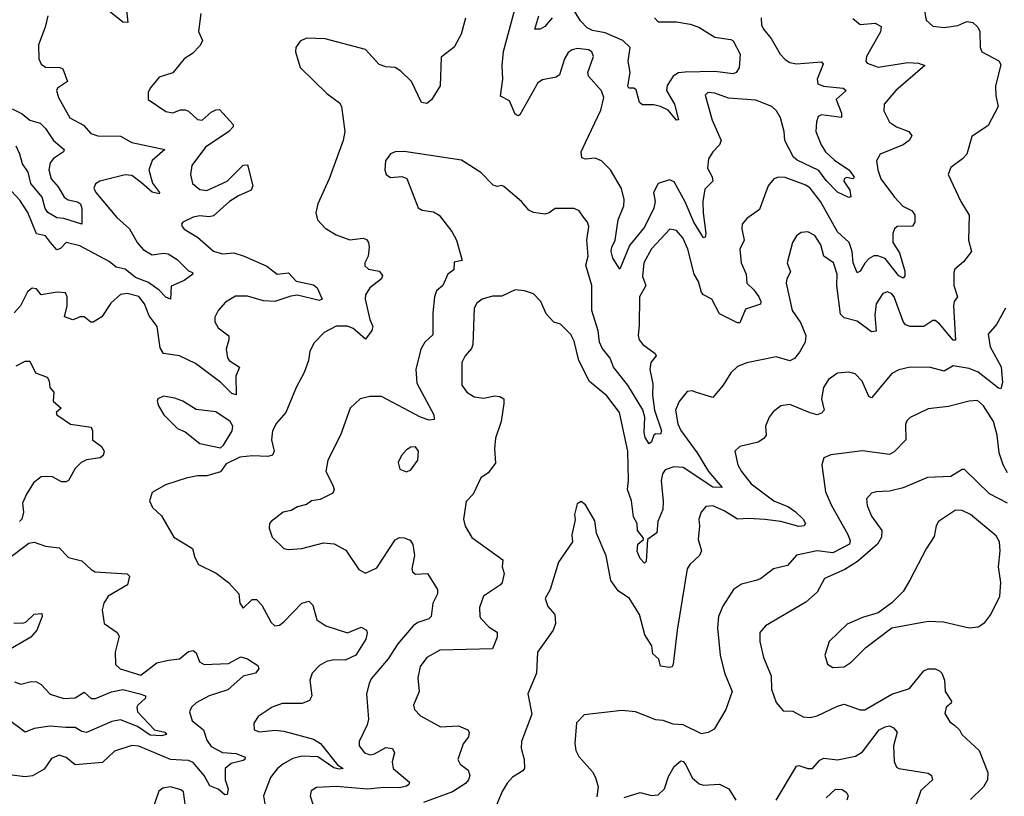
# Model space of a CAD drawing. Extents: x 1771496 to 1971148, y 471553 to 643630.
# Tile 356 of 656: x 1850571 to 1854910, y 576013 to 579438. Entities that reach past the tile are written whole.
import ezdxf

# ---------------------------------------------------------------- set-up
doc = ezdxf.new("R2010")
doc.units = 0

msp = doc.modelspace()

# ---------------------------------------------------------------- linework, layer by layer
at = {"layer": '0CON10XD'}
for points in [[(1854548.5, 579535), (1854565.8, 579435), (1854595, 579409.2), (1854645, 579402.9), (1854705, 579411.9), (1854745, 579429.4), (1854771.2, 579425), (1854794, 579405), (1854802.5, 579385), (1854803.8, 579315), (1854811.2, 579295), (1854885.8, 579255.8), (1854895, 579240), (1854871.2, 579145), (1854872.3, 579102.3), (1854883.8, 579055), (1854839.5, 578970.5), (1854767.9, 578922.1), (1854745.7, 578845), (1854725.6, 578824.4), (1854674, 578785), (1854662.5, 578755), (1854718.6, 578635), (1854756, 578575), (1854753.1, 578465), (1854765.7, 578415), (1854730.5, 578369.5), (1854692.5, 578337.5), (1854687.6, 578322.4), (1854688.5, 578265), (1854704.4, 578215), (1854690, 578195), (1854687.1, 578175), (1854695.3, 578024.8), (1854685, 578024), (1854625, 578096.5), (1854605, 578111.1), (1854595, 578111.1), (1854556, 578084), (1854495, 578084.1), (1854475, 578091.8), (1854465, 578105.8), (1854425.2, 578215.2), (1854415, 578228), (1854395, 578237.3), (1854375, 578230), (1854345.3, 578184.7), (1854340, 578135), (1854345, 578064), (1854325, 578061.1), (1854261.4, 578108.6), (1854205, 578122.2), (1854188.5, 578138.5), (1854171.9, 578265), (1854173.9, 578315), (1854157.2, 578365), (1854115.4, 578395), (1854101.8, 578445), (1854075.6, 578485.6), (1854045, 578501.8), (1854015, 578498.9), (1853995, 578484.3), (1853976.5, 578455), (1853953.3, 578365), (1853967.7, 578325), (1853951.9, 578295), (1853949.1, 578275), (1853975.5, 578155), (1854011.6, 578101.6), (1854035.6, 578045), (1854033.3, 578015), (1854008.3, 577971.7), (1853985, 577942.9), (1853965, 577933.1), (1853905, 577950), (1853775, 577924.5), (1853735, 577908.1), (1853705, 577880.8), (1853670.8, 577825), (1853625, 577771.2), (1853554, 577794), (1853535, 577800.6), (1853512.6, 577797.4), (1853476.7, 577753.3), (1853460.9, 577715), (1853471.6, 577655), (1853485, 577626.5), (1853557.2, 577527.2), (1853605.8, 577445), (1853666.2, 577375), (1853625, 577375.9), (1853495, 577462.9), (1853454.3, 577465.7), (1853415, 577452.3), (1853403.2, 577435), (1853398.1, 577405), (1853407.3, 577312.7), (1853405, 577277.5), (1853383.3, 577225), (1853379.4, 577175), (1853338, 577145), (1853331.2, 577048.8), (1853325, 577041.2), (1853305, 577062), (1853292.3, 577092.3), (1853295, 577123.8), (1853320, 577145), (1853319.3, 577150.7), (1853293.3, 577185), (1853292.5, 577215), (1853276, 577245), (1853266.5, 577315), (1853250, 577365), (1853253.2, 577405), (1853251.1, 577535), (1853214.6, 577705), (1853159, 577779), (1853081.9, 577841.9), (1853034.5, 577935), (1853015, 578020), (1852999.8, 578049.8), (1852954.1, 578094.1), (1852925, 578103.3), (1852890.3, 578140.3), (1852868.1, 578195), (1852835, 578229.2), (1852795, 578242), (1852755, 578246.2), (1852695, 578218.8), (1852655, 578217.5), (1852608.8, 578205), (1852585, 578187.5), (1852573.1, 578165), (1852568.2, 578005), (1852562.6, 577987.4), (1852534.6, 577955.4), (1852519.4, 577925), (1852520, 577825), (1852541.2, 577795), (1852573.8, 577773.8), (1852615, 577768.8), (1852665, 577779.1), (1852686.3, 577776.3), (1852703.8, 577765), (1852704.2, 577745), (1852692.9, 577665), (1852668, 577592), (1852663.5, 577545), (1852668, 577482), (1852635, 577439.2), (1852603.6, 577416.4), (1852568.6, 577345), (1852537.8, 577312.2), (1852527.3, 577235), (1852534, 577204), (1852564, 577154), (1852700, 577055), (1852697.7, 577025), (1852705.4, 576994.6), (1852696.5, 576955), (1852690, 576945), (1852614.3, 576895), (1852597.1, 576845), (1852598.6, 576805), (1852604.3, 576795), (1852639.1, 576759.1), (1852675, 576735.8), (1852675.4, 576715), (1852655, 576662.5), (1852422.3, 576657.7), (1852365, 576624.4), (1852335.6, 576585), (1852325.6, 576535), (1852331.4, 576475), (1852306, 576415), (1852310, 576395), (1852337.4, 576367.4), (1852425, 576319.4), (1852505, 576323.1), (1852546.2, 576305), (1852551.2, 576295), (1852548, 576275), (1852525, 576243.3), (1852501.4, 576175), (1852511.9, 576155), (1852547.9, 576127.9), (1852554.4, 576105), (1852549.4, 576085), (1852535, 576069.2), (1852477.6, 576032.4), (1852350, 575985)], [(1851038.9, 579505), (1851046.7, 579425), (1851025, 579427.1), (1850965.5, 579475)], [(1853838.7, 579445), (1853840, 579415), (1853849.1, 579395), (1853883.4, 579355), (1853922.1, 579285), (1853945, 579261.2), (1853965, 579248.9), (1853995, 579243.1), (1854105, 579251.4), (1854112, 579242), (1854085.5, 579175), (1854088.6, 579155), (1854113.6, 579143.6), (1854200, 579135), (1854214, 579125), (1854169.5, 579085), (1854193.4, 579025), (1854193.2, 579006.8), (1854105, 579018.5), (1854090, 579010), (1854082.8, 578987.2), (1854079.1, 578945), (1854103.8, 578885), (1854122.3, 578855), (1854161.7, 578818.3), (1854225, 578776), (1854248.1, 578745), (1854243.8, 578736.2), (1854215, 578740.8), (1854203.8, 578735), (1854202.9, 578725), (1854230, 578685), (1854233.6, 578656.4), (1854225, 578653.8), (1854175, 578677.3), (1854125, 578727.7), (1854092.2, 578772.2), (1853997.5, 578817.5), (1853981.6, 578831.6), (1853943.2, 578905), (1853940.7, 578945), (1853923.8, 579005), (1853906.4, 579035), (1853886.1, 579055), (1853815, 579082.2), (1853695, 579090.9), (1853635, 579113.8), (1853604.3, 579115.7), (1853592.5, 579105), (1853623.1, 578995), (1853662.5, 578905), (1853655.6, 578885), (1853625, 578854.2), (1853606.4, 578823.6), (1853602.8, 578782.8), (1853622.2, 578745), (1853625.6, 578725), (1853590.5, 578689.5), (1853581.9, 578635), (1853582.6, 578585), (1853595.3, 578495), (1853591.2, 578478.8), (1853585, 578476), (1853541.7, 578545), (1853503.7, 578633.7), (1853455, 578723.1), (1853435, 578731.9), (1853385, 578715.6), (1853364.8, 578675), (1853370.8, 578635), (1853365, 578606.2), (1853325, 578521.9), (1853258.7, 578441.3), (1853215, 578337.5), (1853185, 578385.8), (1853178.2, 578415), (1853180.6, 578435), (1853195.3, 578465), (1853209.1, 578555), (1853233, 578617), (1853234.1, 578645), (1853223.3, 578693.3), (1853174.3, 578775), (1853135.3, 578815.3), (1853107, 578827), (1853065, 578822.1), (1853048.8, 578828.8), (1853045.3, 578855), (1853065, 578895.7), (1853132, 579038), (1853145.3, 579094.7), (1853134.2, 579124.2), (1853077.9, 579187.9), (1853074.3, 579205), (1853100, 579275), (1853091.9, 579295), (1853077.5, 579305), (1853029.8, 579310.2), (1853005.5, 579304.5), (1852987.9, 579292.1), (1852972, 579265), (1852950, 579195), (1852935, 579184.3), (1852875, 579172.2), (1852855, 579158.5), (1852775, 579017.5), (1852766.9, 579013.1), (1852755, 579020.8), (1852729.5, 579079.5), (1852690.2, 579100.2), (1852700.3, 579175), (1852696.8, 579235), (1852703, 579297), (1852759.1, 579505)], [(1853368.9, 579445), (1853385, 579427.3), (1853465, 579427.9), (1853525, 579418.2), (1853564.2, 579404.2), (1853635, 579360.9), (1853705, 579350.8), (1853715, 579344), (1853746.7, 579285), (1853741.2, 579225), (1853728, 579205), (1853715, 579198.9), (1853635, 579209.5), (1853503.3, 579206.7), (1853475, 579202.8), (1853451.5, 579188.5), (1853425, 579147.5), (1853422.1, 579125), (1853456.3, 579065), (1853474.1, 578995.9), (1853465, 578994.7), (1853428.6, 579038.6), (1853395, 579054.7), (1853365, 579062.5), (1853315, 579062.5), (1853302.1, 579072.1), (1853287.6, 579127.6), (1853277.5, 579135), (1853255.7, 579135.7), (1853250.5, 579145), (1853260.9, 579205), (1853252.9, 579255), (1853260.9, 579315), (1853228.5, 579345), (1853150.9, 579379.1), (1853095, 579390), (1853072.2, 579402.2), (1853042.3, 579432.3), (1853004.1, 579494.1)], [(1851369.2, 579465), (1851359.2, 579385), (1851375.7, 579345), (1851366.1, 579323.9), (1851331.5, 579288.5), (1851295, 579264.3), (1851245, 579202.5), (1851185, 579184.3), (1851145, 579136.2), (1851136.1, 579116.1), (1851136.2, 579085), (1851215, 579031.9), (1851245, 579027.1), (1851279.7, 579040.3), (1851300.3, 579040.3), (1851315, 579034.2), (1851355, 578997.5), (1851375, 578994.3), (1851415, 579030), (1851435, 579040.6), (1851451.7, 579041.7), (1851512, 578975), (1851512, 578965), (1851492.5, 578945), (1851390, 578875), (1851330, 578795), (1851322.7, 578755), (1851332.3, 578715), (1851365, 578688.2), (1851395, 578683.7), (1851485.6, 578725), (1851555, 578796.2), (1851575, 578797.5), (1851598, 578705), (1851591.2, 578685), (1851535, 578660.5), (1851495.8, 578635), (1851425, 578573.1), (1851405, 578567.8), (1851365, 578571.9), (1851335, 578567.1), (1851290, 578545), (1851284, 578535), (1851286.7, 578525), (1851295, 578513.8), (1851355, 578478.6), (1851425, 578416.8), (1851465, 578404.2), (1851515, 578408.7), (1851560, 578395), (1851659.8, 578349.8), (1851705, 578315.8), (1851755, 578320.6), (1851788.6, 578285), (1851865, 578268.4), (1851881.1, 578255), (1851904, 578205), (1851890.2, 578199.8), (1851795, 578221.9), (1851765, 578218.5), (1851695, 578194.6), (1851645, 578197), (1851575, 578217.6), (1851521.9, 578218.1), (1851478.3, 578191.7), (1851445.7, 578155), (1851430, 578125), (1851430.6, 578105), (1851445, 578079.2), (1851492.9, 578042.9), (1851493.1, 578025), (1851480, 577985), (1851486.4, 577946.4), (1851494.3, 577935), (1851539.2, 577905), (1851523.5, 577865), (1851525, 577783.3), (1851505, 577788.9), (1851457.2, 577837.2), (1851345, 577921.2), (1851275, 577955.6), (1851204.7, 577964.7), (1851190.4, 577990.4), (1851176.2, 578085), (1851141.6, 578131.6), (1851121.4, 578185), (1851095, 578216.2), (1851045, 578229.4), (1851014.4, 578225), (1850972, 578188), (1850933, 578127), (1850895, 578103.8), (1850883.9, 578103.9), (1850855, 578127.5), (1850835, 578127.5), (1850820.9, 578119.1), (1850805, 578114.2), (1850767.5, 578127.5), (1850779.2, 578175), (1850780, 578215), (1850772.5, 578232.5), (1850735.9, 578235.9), (1850665, 578224.4), (1850645, 578250), (1850625, 578253.3), (1850605, 578237.5), (1850574.4, 578175.6), (1850545.6, 578144.4)], [(1850694.2, 579455), (1850683.5, 579405), (1850653.4, 579326.6), (1850654.6, 579265), (1850665, 579241.9), (1850685, 579228.8), (1850747.3, 579227.3), (1850761.2, 579221.2), (1850781.2, 579165), (1850737.5, 579135), (1850732.5, 579125), (1850742, 579095), (1850791.9, 579005), (1850851.6, 578971.6), (1850884.3, 578935), (1850915, 578924.6), (1851015, 578924.1), (1851065, 578895.9), (1851210, 578865), (1851155, 578816.9), (1851140.5, 578775), (1851156.4, 578716.4), (1851186.9, 578675), (1851185, 578670), (1851155, 578676.4), (1851107.8, 578717.8), (1851065, 578749.7), (1851035, 578753.3), (1850923.8, 578725), (1850905, 578713.8), (1850898, 578695), (1850905.8, 578675), (1850999.4, 578565), (1851054.7, 578514.7), (1851087.8, 578455), (1851115, 578424.1), (1851155, 578400.8), (1851205, 578407.5), (1851225, 578404.3), (1851265, 578379.3), (1851315, 578330.6), (1851332.5, 578322.5), (1851333.3, 578315), (1851295, 578287.8), (1851237.5, 578262.5), (1851235.7, 578204.3), (1851215, 578213.3), (1851185, 578244.6), (1851138, 578278), (1851081.1, 578301.1), (1851035, 578338), (1850995.6, 578345.6), (1850965, 578370.8), (1850835, 578439.5), (1850775, 578454.4), (1850750.9, 578429.1), (1850735, 578421.8), (1850707, 578455)], [(1854242.4, 579442.4), (1854275, 579415.7), (1854341.4, 579421.4), (1854366.9, 579406.9), (1854365, 579383.8), (1854302.5, 579275), (1854299.4, 579255), (1854305.4, 579245.4), (1854355, 579227.5), (1854485, 579249.3), (1854532.5, 579245), (1854560, 579235), (1854432.5, 579125), (1854381.4, 579065), (1854379.2, 579035), (1854405, 578986.2), (1854435.5, 578965.5), (1854488.8, 578945), (1854502, 578925), (1854490.8, 578905), (1854464.4, 578885), (1854362.5, 578845), (1854346.9, 578815), (1854352.5, 578775), (1854366.4, 578735), (1854426.6, 578655), (1854463.2, 578615), (1854503.9, 578593.9), (1854515.3, 578575.3), (1854515.8, 578545), (1854505, 578527.1), (1854438.8, 578525), (1854425.6, 578515), (1854419.2, 578495), (1854418.7, 578455), (1854448.9, 578408.9), (1854472.1, 578327.9), (1854471.9, 578308.1), (1854465, 578298), (1854445, 578307.8), (1854385, 578383.9), (1854353.2, 578396.8), (1854335, 578395.4), (1854315, 578383.8), (1854295.6, 578364.4), (1854275, 578328.1), (1854261.7, 578321.7), (1854244.2, 578365.8), (1854239.7, 578415), (1854226.9, 578455), (1854175, 578501.5), (1854099.8, 578635), (1854055, 578694.6), (1854035, 578708.2), (1853945, 578741.5), (1853915, 578742.5), (1853895, 578735.7), (1853870, 578705), (1853830.7, 578600.7), (1853775, 578560), (1853755.6, 578535), (1853753.3, 578515), (1853763.1, 578465), (1853744.5, 578425), (1853750.9, 578365), (1853772.9, 578315), (1853776.2, 578275), (1853806.7, 578246.7), (1853829.1, 578215), (1853837.1, 578195), (1853835, 578182.5), (1853769.6, 578160.4), (1853745, 578101.2), (1853735, 578100), (1853655, 578140), (1853621.5, 578205), (1853584.1, 578224.1), (1853576.4, 578235), (1853562.7, 578282.7), (1853543.9, 578315), (1853514.8, 578424.8), (1853494.1, 578475), (1853465, 578507.9), (1853436.4, 578513.6), (1853355, 578427.5), (1853321.3, 578365), (1853315.4, 578305), (1853330, 578265), (1853302.5, 578215), (1853300.4, 578090.4), (1853296.7, 578045), (1853300.8, 578025), (1853316.9, 578005), (1853371.4, 577965), (1853375.7, 577955), (1853352.9, 577925), (1853348, 577895), (1853361.5, 577831.5), (1853359, 577781), (1853368.8, 577715), (1853400, 577625), (1853395, 577610), (1853375, 577611.4), (1853365.5, 577604.5), (1853355, 577576.2), (1853345, 577567.5), (1853327.8, 577595), (1853322.8, 577617.2), (1853326, 577684), (1853317.5, 577717.5), (1853251.6, 577825), (1853187.3, 577905), (1853173, 577945), (1853138.2, 577988.2), (1853126.2, 578015), (1853119.8, 578065), (1853092, 578155), (1853092.9, 578265), (1853066.6, 578355), (1853076.4, 578395), (1853070.3, 578465), (1853078.5, 578525), (1853073.3, 578545), (1853056.2, 578566.2), (1853036, 578595), (1853015, 578604.3), (1852930, 578605), (1852903.8, 578585), (1852885, 578580), (1852835, 578587.5), (1852815, 578598), (1852782, 578635), (1852705, 578702.5), (1852695, 578706.2), (1852675, 578701.2), (1852657.7, 578707.7), (1852603.4, 578763.4), (1852517.3, 578817.3), (1852265, 578855.6), (1852225, 578854), (1852205, 578845.8), (1852182.5, 578815), (1852180, 578775), (1852186.2, 578755), (1852205, 578742), (1852255, 578746), (1852277, 578737), (1852327.5, 578607.5), (1852345, 578597.5), (1852395, 578590), (1852420, 578575), (1852475, 578503.8), (1852495.7, 578465), (1852520.6, 578375), (1852485, 578368.8), (1852484, 578335), (1852457.1, 578315), (1852435.4, 578265), (1852408.3, 578241.7), (1852398.8, 578215), (1852390.9, 578145), (1852391.6, 578048.4), (1852356.4, 578015), (1852337.9, 577985), (1852316.2, 577895), (1852321.1, 577835), (1852396, 577695), (1852396.7, 577675), (1852375, 577670.8), (1852336.5, 577685), (1852165, 577775.5), (1852114.5, 577775.5), (1852071.2, 577765), (1852027.5, 577725), (1851984.4, 577605), (1851929.4, 577495), (1851920.6, 577445), (1851951.4, 577385), (1851956, 577365), (1851950.5, 577349.5), (1851895, 577321.5), (1851856.2, 577315), (1851835, 577300), (1851795, 577288.9), (1851767.6, 577272.4), (1851731.2, 577265), (1851678.8, 577225), (1851671.2, 577215), (1851670, 577195), (1851684, 577155), (1851735, 577105.7), (1851755, 577101.5), (1851814.4, 577105.6), (1851909.1, 577130.9), (1851956, 577126), (1852008.1, 577098.1), (1852065, 577013.3), (1852095, 576996.2), (1852145, 577020.8), (1852225, 577144), (1852245, 577154), (1852265, 577152), (1852291.7, 577141.7), (1852302.7, 577122.7), (1852310, 577075), (1852299.5, 577015), (1852302.2, 577002.2), (1852315, 576992.5), (1852367.5, 576995), (1852412, 576925), (1852411.4, 576905), (1852391.4, 576865), (1852383.5, 576805), (1852374.2, 576795), (1852325, 576778.5), (1852305.3, 576764.7), (1852237.1, 576685), (1852195, 576619.5), (1852119.3, 576530.7), (1852110.5, 576510.5), (1852098.6, 576465), (1852107.5, 576352.5), (1852102.1, 576327.9), (1852067.5, 576255), (1852067.5, 576235), (1852090.8, 576205), (1852115, 576196.2), (1852135, 576200), (1852185, 576227.5), (1852213.7, 576223.7), (1852223.1, 576205), (1852212.7, 576165), (1852216.7, 576135), (1852288, 576075), (1852286, 576065), (1852275, 576057.5), (1852245, 576050), (1852175, 576051.2), (1852103.8, 576043.8), (1851965, 576055.8), (1851879.1, 576050.9), (1851855, 576036), (1851851.4, 576015), (1851863.6, 575973.6)], [(1852535.4, 579444.6), (1852516.6, 579373.4), (1852485, 579316.2), (1852428.3, 579271.7), (1852424.2, 579145.8), (1852386.1, 579083.9), (1852365, 579067.5), (1852342.1, 579072.1), (1852297.7, 579165), (1852250.2, 579210.2), (1852225, 579226.7), (1852185, 579230), (1852155, 579240), (1852095, 579305.6), (1851916.3, 579353.7), (1851835, 579356), (1851807.3, 579342.7), (1851788, 579315), (1851785.8, 579295), (1851806.4, 579226.4), (1851925, 579112.5), (1851980.5, 579070.5), (1851988.8, 579055), (1852004.2, 578945), (1851995.7, 578905), (1851934.4, 578735), (1851884.4, 578625), (1851875.7, 578585), (1851882.5, 578555), (1851917.6, 578517.6), (1851965, 578488.1), (1852025, 578467.1), (1852085, 578474.3), (1852098.5, 578468.5), (1852108.1, 578455), (1852110.9, 578435), (1852106.5, 578395), (1852091.9, 578365), (1852092.2, 578352.2), (1852107.9, 578337.9), (1852155, 578327.8), (1852169.7, 578309.7), (1852165.6, 578295), (1852113.8, 578255), (1852095.3, 578224.7), (1852093.8, 578205), (1852114.4, 578115), (1852127.3, 578085), (1852123.2, 578066.8), (1852095, 578028.9), (1852059, 578059)], [(1852917.2, 579445), (1852885, 579407.1), (1852865, 579396.2), (1852841.2, 579395), (1852858.8, 579455)], [(1850537.4, 579045), (1850582.2, 579022.2), (1850615, 578993.9), (1850661.2, 578981.2), (1850685, 578956.9), (1850718.9, 578905), (1850767.1, 578865), (1850763.3, 578855), (1850719.1, 578825), (1850704.5, 578805.5), (1850698.3, 578775), (1850709.5, 578735), (1850740.7, 578700.7), (1850766.1, 578655), (1850783.7, 578643.7), (1850825, 578634.8), (1850838.1, 578625), (1850845.2, 578605), (1850844.2, 578535.8), (1850765, 578560.5), (1850735, 578563.1), (1850695, 578587.8), (1850682.3, 578605), (1850670.2, 578655), (1850619.4, 578715), (1850608.2, 578765), (1850582.4, 578802.4), (1850571.4, 578845), (1850555, 578879.7)], [(1850707, 578455), (1850685, 578483.8), (1850645, 578493.5), (1850606.9, 578586.9), (1850571.2, 578641.2), (1850535, 578681.9)], [(1854915.6, 578165), (1854876.2, 578093.8), (1854839.1, 578050.9), (1854848.5, 577995), (1854897.1, 577907.1), (1854902.1, 577837.9), (1854895, 577810), (1854885, 577812.2), (1854795, 577882.8), (1854755, 577898.7), (1854685, 577910.4), (1854645, 577887.8), (1854585, 577902.9), (1854495, 577905.6), (1854445, 577893.3), (1854415, 577876.7), (1854325, 577770), (1854313.6, 577775), (1854283.6, 577843.6), (1854252.5, 577875), (1854225, 577883.6), (1854175, 577878.2), (1854135, 577851.1), (1854112.7, 577815), (1854103.9, 577765), (1854115.8, 577715), (1854105, 577702), (1854085, 577695.6), (1854055, 577703.1), (1853965, 577741.1), (1853925.5, 577734.5), (1853891.7, 577708.3), (1853873.3, 577685), (1853857.5, 577645), (1853860, 577605), (1853849.8, 577590.2), (1853825, 577574.5), (1853744.5, 577555.5), (1853723.1, 577535), (1853736.2, 577475), (1853752.1, 577445), (1853795, 577391.1), (1853894.4, 577315), (1853959.5, 577289.5), (1853988.9, 577268.9), (1854024.5, 577235), (1854034.3, 577215), (1854028, 577205), (1854005, 577203.1), (1853925, 577224.8), (1853855, 577233.5), (1853785, 577238.1), (1853735, 577234.4), (1853675, 577271.5), (1853625, 577293.5), (1853595, 577290), (1853574.5, 577265.5), (1853564.4, 577235), (1853567.5, 577205), (1853561.1, 577145), (1853575.7, 577095), (1853567.1, 577075), (1853524.7, 577035.3), (1853512.2, 577015), (1853469.1, 576745), (1853451.4, 576595), (1853446.5, 576583.5), (1853435, 576580.6), (1853395, 576586.7), (1853387, 576617), (1853360.5, 576640.5), (1853356.5, 576676.5), (1853326.2, 576725), (1853302.8, 576815), (1853257.9, 576885), (1853208.3, 576918.3), (1853175.5, 576965), (1853155, 577073.3), (1853113.6, 577173.6), (1853105, 577227.5), (1853065, 577297.5), (1853045, 577312.5), (1853027, 577303), (1853016.2, 577255), (1853018.6, 577231.4), (1853003.8, 577165), (1853007.1, 577135), (1852945.7, 577045), (1852908.6, 576925), (1852886, 576885), (1852898.9, 576848.9), (1852929.4, 576815), (1852932.5, 576775), (1852922.5, 576745), (1852852.4, 576647.6), (1852848.1, 576555), (1852810.6, 576465), (1852828.2, 576375), (1852782.9, 576255), (1852781.1, 576225), (1852794.5, 576175), (1852795.5, 576135), (1852788.9, 576125), (1852742.3, 576097.7), (1852719.4, 576070.6), (1852696.6, 576033.4), (1852655.5, 575935)], [(1852059, 578059), (1852040.8, 578075), (1852015, 578086.1), (1851965, 578086.6), (1851912.4, 578057.6), (1851867.9, 578012.1), (1851849.2, 577975), (1851843.1, 577935), (1851825, 577881.2), (1851789.5, 577815), (1851744.1, 577705.9), (1851702.6, 577657.4), (1851685.2, 577624.8), (1851680.2, 577585), (1851692.9, 577535), (1851685, 577516.9), (1851665, 577510.7), (1851596, 577514), (1851541.4, 577508.6), (1851480.7, 577479.3), (1851455, 577443.3), (1851395, 577425.8), (1851355, 577425.7), (1851305, 577415.6), (1851213.3, 577386.7), (1851155, 577352.5), (1851143.3, 577315), (1851155.9, 577285.9), (1851195, 577250), (1851250, 577155), (1851331.9, 577105), (1851342.9, 577065), (1851358.8, 577035), (1851436.2, 576996.2), (1851491.2, 576955), (1851535.9, 576905.9), (1851541.2, 576865), (1851555, 576842.5), (1851595, 576880), (1851615, 576880), (1851637.8, 576855), (1851679.5, 576779.5), (1851694.4, 576764.4), (1851715, 576767.8), (1851735, 576781.5), (1851814.4, 576865), (1851845, 576872.5), (1851862.5, 576855), (1851880.9, 576790.9), (1851920, 576765), (1852015, 576733.9), (1852075, 576758), (1852098.8, 576745), (1852102.5, 576732.5), (1852096.1, 576705), (1852051.8, 576635), (1852005, 576613.6), (1851955, 576614.7), (1851923.5, 576606.5), (1851891.3, 576588.7), (1851860, 576555), (1851848.9, 576525), (1851858.1, 576455), (1851848, 576435), (1851815, 576422.5), (1851727.7, 576422.3), (1851683.1, 576405), (1851621.9, 576365), (1851602.9, 576335), (1851604, 576305), (1851627.6, 576297.6), (1851696.4, 576303.6), (1851735, 576300), (1851865, 576264.7), (1851896.8, 576245), (1851971.2, 576151.2), (1851996, 576135), (1851978, 576132), (1851955, 576137.9), (1851885, 576186.1), (1851815, 576189.2), (1851775, 576179.4), (1851730.4, 576155), (1851705.6, 576134.4), (1851676.2, 576095), (1851644.6, 576015), (1851658, 575935)], [(1850555, 577910.8), (1850595, 577932), (1850615, 577931.2), (1850640.3, 577880.3), (1850691.1, 577861.1), (1850700.4, 577845), (1850703.3, 577815), (1850720.6, 577795), (1850717.8, 577755), (1850754, 577725), (1850731.2, 577705), (1850733.8, 577695), (1850795, 577653.1), (1850885, 577641.2), (1850891.4, 577625), (1850891.4, 577585), (1850930.8, 577555), (1850942.5, 577535), (1850938, 577515), (1850925, 577505.8), (1850865, 577496.2), (1850840.8, 577485), (1850815, 577458), (1850785, 577406), (1850775, 577400), (1850755, 577400), (1850715, 577421.2), (1850695, 577423.3), (1850665, 577421.2), (1850631.2, 577395), (1850600, 577345), (1850583.3, 577305), (1850586.7, 577265), (1850580, 577235), (1850570, 577225)], [(1851455, 577548.8), (1851468.9, 577561.1), (1851506.7, 577625), (1851510, 577645), (1851497.8, 577665), (1851435, 577708), (1851349.1, 577719.1), (1851290, 577755), (1851255, 577768.5), (1851205, 577777.1), (1851180, 577765), (1851176.2, 577755), (1851182, 577735), (1851206.2, 577695), (1851266.7, 577635), (1851299.8, 577619.8), (1851365, 577568.9), (1851455, 577548.8)], [(1854925, 577439.4), (1854905, 577474.2), (1854887, 577527), (1854878.9, 577605), (1854863.3, 577665), (1854818.9, 577735), (1854792.2, 577757.8), (1854755.5, 577755.5), (1854665, 577730.9), (1854575, 577721.1), (1854495, 577682.5), (1854481.1, 577668.9), (1854475, 577652.5), (1854475.8, 577585), (1854425, 577531.4), (1854405, 577519.4), (1854285, 577536.4), (1854145, 577517.8), (1854114.5, 577505.5), (1854105.7, 577475), (1854122.5, 577355), (1854149.2, 577295), (1854219.4, 577169.4), (1854231.1, 577141.1), (1854228.3, 577125), (1854155, 577086.7), (1854085.3, 577095.2), (1853995, 577076.2), (1853955, 577031.1), (1853893.7, 577016.3), (1853835, 576972.2), (1853815, 576964.4), (1853751.7, 576948.3), (1853717.1, 576925), (1853669.4, 576850.6), (1853651.2, 576805), (1853646.1, 576755), (1853657.9, 576635), (1853676.4, 576556.4), (1853710.6, 576475), (1853683.1, 576395), (1853631.1, 576308.9), (1853605, 576293.5), (1853575, 576288.8), (1853495, 576328), (1853450.7, 576330.7), (1853406.7, 576346.7), (1853375, 576350), (1853285, 576385.8), (1853225, 576390.8), (1853058.8, 576371.2), (1853025, 576336.7), (1853017.8, 576245), (1853021.9, 576215), (1853035, 576188.8), (1853095, 576120.8), (1853108.2, 576095), (1853120.9, 576055), (1853115, 576010)], [(1852275, 577444), (1852295, 577452), (1852325.5, 577494.5), (1852328.6, 577535), (1852315, 577554), (1852295, 577552.9), (1852275, 577540.8), (1852252.9, 577515), (1852239.2, 577485), (1852245.8, 577455.8), (1852275, 577444)], [(1854925, 577304.6), (1854845, 577345.9), (1854735, 577453.8), (1854725, 577454), (1854675, 577422.5), (1854571.5, 577418.5), (1854465, 577372.9), (1854405, 577358.2), (1854345, 577355.4), (1854325, 577348.9), (1854303.1, 577325), (1854305.5, 577295.5), (1854325, 577247.5), (1854371.1, 577185), (1854369.5, 577155), (1854350.9, 577125), (1854262.6, 577047.4), (1854207, 577013), (1854117.1, 576972.9), (1854085, 576913.1), (1854035, 576868.5), (1853857.5, 576765), (1853833.3, 576735), (1853833.5, 576695), (1853849.1, 576625), (1853883.4, 576543.4), (1853884.6, 576484.6), (1853905, 576426), (1853935, 576389.4), (1853977.8, 576387.8), (1854023.1, 576363.1), (1854055, 576360.8), (1854085, 576366.9), (1854175, 576410.8), (1854205, 576419.2), (1854275, 576394.4), (1854295, 576393.5), (1854415, 576462.9), (1854491.8, 576488.2), (1854555, 576565.7), (1854575, 576574.2), (1854605, 576574), (1854625, 576566.2), (1854635.6, 576555.6), (1854647.1, 576525), (1854650, 576475), (1854677.5, 576432.5), (1854676.8, 576423.2), (1854653.8, 576405), (1854648.3, 576378.3), (1854670.7, 576340.7), (1854692.5, 576325), (1854712.5, 576305), (1854722.5, 576285), (1854798.8, 576215), (1854837.9, 576117.9), (1854835.8, 576085), (1854818, 576055), (1854760.9, 575999.1)], [(1854155, 576580.8), (1854205, 576584.2), (1854235, 576604), (1854300.6, 576669.4), (1854415, 576755.8), (1854575, 576785.5), (1854642.7, 576782.7), (1854755, 576755.6), (1854795, 576760), (1854825, 576778.8), (1854851.4, 576815), (1854890.5, 576895), (1854895.4, 576955), (1854884.6, 577025), (1854891.5, 577095), (1854889.2, 577135), (1854875, 577161.1), (1854762, 577255), (1854725, 577272.9), (1854695, 577274.2), (1854620.8, 577225), (1854610.6, 577205), (1854601.3, 577158.7), (1854565.5, 577104.5), (1854494.4, 576965.6), (1854464.3, 576915.7), (1854415, 576866.2), (1854355, 576822), (1854285, 576800.8), (1854218.3, 576771.7), (1854138, 576695), (1854120, 576635), (1854131.2, 576595), (1854155, 576580.8)], [(1850515, 577057.5), (1850611.2, 577128.8), (1850635, 577133.8), (1850685, 577115.8), (1850745, 577108), (1850785.9, 577065.9), (1850845, 577050.8), (1850885, 577012.2), (1850902.9, 577002.9), (1851044.3, 576994.3), (1851054, 576984), (1851045.7, 576945), (1850960.8, 576895), (1850941.2, 576865), (1850933.8, 576835), (1850943.3, 576775), (1851000, 576735), (1851009.3, 576719.3), (1850991.2, 576648.8), (1850993.2, 576593.2), (1851014, 576575), (1851105, 576546.2), (1851175, 576600.9), (1851227, 576613), (1851275, 576619.5), (1851315, 576650.6), (1851335, 576655.8), (1851348.6, 576645), (1851363.5, 576605), (1851384.1, 576594.1), (1851491.2, 576598.8), (1851545, 576628.2), (1851575, 576618.8), (1851619.5, 576589.5), (1851624.2, 576575), (1851610, 576555), (1851555, 576542.9), (1851488, 576482), (1851405, 576455.2), (1851348.5, 576425), (1851328.5, 576405), (1851319.1, 576385), (1851331.1, 576345), (1851380, 576305), (1851395, 576260.4), (1851415, 576232.7), (1851465, 576205.2), (1851525, 576200.8), (1851564.2, 576185), (1851562.9, 576175), (1851555, 576170), (1851502.8, 576157.2), (1851476.9, 576135), (1851475.9, 576085), (1851489.8, 576045), (1851485, 576020), (1851475, 576019.3), (1851445, 576043.7), (1851409, 576059), (1851383.2, 576105), (1851335, 576161.2), (1851315, 576170.4), (1851285, 576171.3), (1851235, 576174.2), (1851095, 576233.3), (1851065, 576236.6), (1850988.8, 576211.2), (1850935, 576161.1), (1850815, 576151.1), (1850775, 576184), (1850745, 576193.8), (1850711.2, 576178.8), (1850678.3, 576131.7), (1850627.3, 576102.7), (1850595, 576098.8), (1850525, 576106.9)], [(1850545, 576777.8), (1850585, 576776.3), (1850598.5, 576781.5), (1850635, 576815.4), (1850668.5, 576818.5), (1850669.4, 576805), (1850645.9, 576745), (1850620.4, 576715), (1850503.4, 576646.6)], [(1850547.8, 576517.8), (1850575, 576507.5), (1850621.2, 576518.8), (1850645, 576517.2), (1850665, 576505.4), (1850705, 576462.3), (1850765, 576444.6), (1850815, 576447.3), (1850855, 576471.8), (1850885, 576444.5), (1850905, 576443.2), (1850975, 576472.7), (1851025, 576483.3), (1851100.6, 576465), (1851125.6, 576455), (1851124.5, 576445), (1851091.5, 576415), (1851086.9, 576405), (1851090.4, 576385), (1851165, 576306.2), (1851210.8, 576295), (1851218, 576285), (1851195, 576278.8), (1851145, 576282.5), (1851090.2, 576320.2), (1851015, 576349.3), (1850977.1, 576342.9), (1850865, 576294.6), (1850845, 576298), (1850815.6, 576315.6), (1850774.4, 576315.6), (1850705, 576322.5), (1850635, 576311.1), (1850595, 576295.9), (1850513.8, 576355)], [(1853905.4, 575995), (1853995, 576145.5), (1854005, 576148.2), (1854045, 576134.5), (1854064.4, 576135.6), (1854097.9, 576172.1), (1854115, 576180.9), (1854175, 576172.7), (1854255, 576188.9), (1854285, 576208.8), (1854358.5, 576305), (1854385, 576319.6), (1854405, 576322.9), (1854421.2, 576315), (1854438, 576295), (1854422.3, 576235), (1854425.4, 576165.4), (1854435, 576140.8), (1854445, 576134.5), (1854574, 576115), (1854588.9, 576105), (1854593.5, 576085), (1854542.2, 576037.8), (1854521.5, 575978.5)], [(1853235, 576006.9), (1853305, 576030), (1853355, 576016), (1853385, 576019.2), (1853413.1, 576045), (1853430.6, 576099.4), (1853455, 576143.8), (1853485, 576168.8), (1853495, 576166.2), (1853505, 576153.8), (1853535, 576094.2), (1853565, 576067.1), (1853585, 576062.2), (1853655.4, 576065.4), (1853695.7, 576045), (1853727.5, 575995)], [(1851305.6, 575935), (1851292.5, 576032.5), (1851281.5, 576041.5), (1851235, 576053.8), (1851201.7, 576048.3), (1851184.4, 576035.6), (1851156, 575954)], [(1854125, 576005.3), (1854165.7, 576044.3), (1854195, 576042.3), (1854215, 576028.8), (1854222, 576015), (1854216.6, 575995)]]:
    msp.add_lwpolyline(points, dxfattribs=at)

doc.saveas('drawing.dxf')
